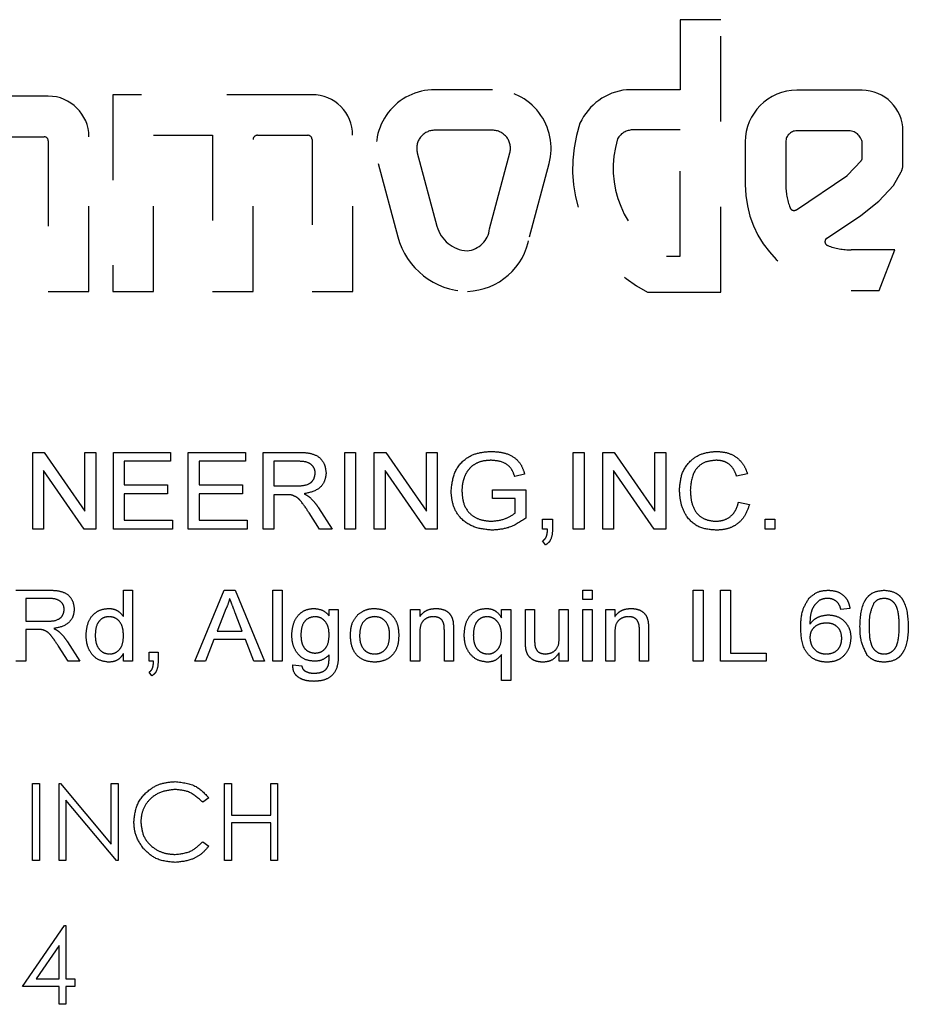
# Model space of a CAD drawing. Header units: inches. Extents: x 1880 to 2363, y -453 to -54.
# Tile 500 of 656: x 1903.62 to 1904.66, y -125.92 to -124.77. Entities that reach past the tile are written whole.
import ezdxf

# ---------------------------------------------------------------- set-up
doc = ezdxf.new("R2010")
doc.units = ezdxf.units.IN
doc.header["$LTSCALE"] = 0.5
doc.header["$MEASUREMENT"] = 0
doc.linetypes.add('HIDDEN', pattern=[0.225, 0.15, -0.075])
doc.layers.add('SID-M-H', color=4, linetype='HIDDEN')

msp = doc.modelspace()

# ---------------------------------------------------------------- linework, layer by layer
at = {"layer": 'SID-M-H'}
for p, q in [((1904.43944, -124.76536), (1904.39187, -124.76536)), ((1904.39187, -124.76536), (1904.39187, -124.84741)), ((1904.43944, -125.08487), (1904.43944, -124.76536)), ((1903.65132, -124.855), (1903.52736, -124.855)), ((1903.96049, -124.85332), (1903.72715, -124.85332)), ((1903.72715, -124.85332), (1903.72715, -125.08388)), ((1904.1719, -124.84741), (1904.10428, -124.84741)), ((1904.39187, -124.84741), (1904.32901, -124.84741)), ((1904.60516, -124.84807), (1904.5287, -124.84807)), ((1903.77472, -125.08388), (1903.77472, -124.90089)), ((1903.77472, -124.90089), (1903.84382, -124.90089)), ((1903.84382, -124.90089), (1903.84382, -125.08388)), ((1903.89636, -124.90089), (1903.95553, -124.90089)), ((1904.00807, -125.08388), (1904.00807, -124.90089)), ((1904.1719, -124.89498), (1904.10428, -124.89498)), ((1904.39187, -124.89468), (1904.33439, -124.89468)), ((1904.39187, -125.04279), (1904.39187, -124.89468)), ((1904.58949, -124.89564), (1904.5287, -124.89564)), ((1904.65295, -124.93584), (1904.65295, -124.89587)), ((1903.57989, -124.90257), (1903.64635, -124.90257)), ((1903.65132, -124.90754), (1903.65132, -125.08388)), ((1903.69889, -125.08388), (1903.69889, -124.90257)), ((1903.8914, -125.08388), (1903.8914, -124.90585)), ((1903.96049, -124.90585), (1903.96049, -125.08388)), ((1904.46814, -124.90863), (1904.46814, -124.95859)), ((1904.51571, -124.90863), (1904.51571, -124.95859)), ((1904.60538, -124.92727), (1904.60538, -124.91153)), ((1904.08385, -124.92161), (1904.10688, -125.00758)), ((1904.16853, -125.01044), (1904.19233, -124.92161)), ((1904.0379, -124.93392), (1904.06093, -125.0199)), ((1904.21525, -125.0199), (1904.23828, -124.93392)), ((1904.58817, -124.9477), (1904.60405, -124.93066)), ((1904.64178, -124.95994), (1904.65093, -124.9436)), ((1904.52811, -124.98816), (1904.5873, -124.94844)), ((1904.6248, -124.97817), (1904.64178, -124.95994)), ((1904.60367, -124.99474), (1904.6248, -124.97817)), ((1904.56325, -125.02186), (1904.60367, -124.99474)), ((1904.64348, -125.03529), (1904.59241, -125.03529)), ((1904.62506, -125.08286), (1904.64348, -125.03529)), ((1904.37571, -125.04279), (1904.39187, -125.04279)), ((1903.65132, -125.08388), (1903.69889, -125.08388)), ((1903.72715, -125.08388), (1903.77472, -125.08388)), ((1903.84382, -125.08388), (1903.8914, -125.08388)), ((1903.96049, -125.08388), (1904.00807, -125.08388)), ((1904.35352, -125.08487), (1904.43944, -125.08487)), ((1904.59241, -125.08286), (1904.62506, -125.08286)), ((1903.63305, -125.27266), (1903.64656, -125.27266)), ((1903.63305, -125.36266), (1903.63305, -125.27266)), ((1903.64656, -125.27266), (1903.69421, -125.34147)), ((1903.69421, -125.27266), (1903.7069, -125.27266)), ((1903.69421, -125.34147), (1903.69421, -125.27266)), ((1903.7069, -125.27266), (1903.7069, -125.36266)), ((1903.72767, -125.27266), (1903.79459, -125.27266)), ((1903.72767, -125.36266), (1903.72767, -125.27266)), ((1903.79459, -125.27266), (1903.79459, -125.28304)), ((1903.81536, -125.27266), (1903.88228, -125.27266)), ((1903.81536, -125.36266), (1903.81536, -125.27266)), ((1903.88228, -125.27266), (1903.88228, -125.28304)), ((1903.90305, -125.27266), (1903.94427, -125.27266)), ((1903.90305, -125.36266), (1903.90305, -125.27266)), ((1903.99882, -125.27266), (1904.01152, -125.27266)), ((1903.99882, -125.36266), (1903.99882, -125.27266)), ((1904.01152, -125.27266), (1904.01152, -125.36266)), ((1904.03344, -125.27266), (1904.04694, -125.27266)), ((1904.03344, -125.36266), (1904.03344, -125.27266)), ((1904.04694, -125.27266), (1904.09459, -125.34147)), ((1904.09459, -125.27266), (1904.10728, -125.27266)), ((1904.09459, -125.34147), (1904.09459, -125.27266)), ((1904.10728, -125.27266), (1904.10728, -125.36266)), ((1904.26652, -125.27266), (1904.27921, -125.27266)), ((1904.26652, -125.36266), (1904.26652, -125.27266)), ((1904.27921, -125.27266), (1904.27921, -125.36266)), ((1904.30113, -125.36266), (1904.30113, -125.27266)), ((1904.30113, -125.27266), (1904.31463, -125.27266)), ((1904.31463, -125.27266), (1904.36228, -125.34147)), ((1904.36228, -125.27266), (1904.37498, -125.27266)), ((1904.36228, -125.34147), (1904.36228, -125.27266)), ((1904.37498, -125.27266), (1904.37498, -125.36266)), ((1903.6934, -125.36266), (1903.64575, -125.29382)), ((1903.64575, -125.29382), (1903.64575, -125.36266)), ((1903.74036, -125.28304), (1903.74036, -125.31073)), ((1903.79459, -125.28304), (1903.74036, -125.28304)), ((1903.82805, -125.28304), (1903.82805, -125.31073)), ((1903.88228, -125.28304), (1903.82805, -125.28304)), ((1903.91575, -125.28304), (1903.91575, -125.31189)), ((1903.94475, -125.28304), (1903.91575, -125.28304)), ((1904.09378, -125.36266), (1904.04613, -125.29382)), ((1904.04613, -125.29382), (1904.04613, -125.36266)), ((1904.31382, -125.29382), (1904.31382, -125.36266)), ((1904.36147, -125.36266), (1904.31382, -125.29382)), ((1904.20965, -125.29802), (1904.19801, -125.30094)), ((1904.47075, -125.29766), (1904.45805, -125.30039)), ((1903.74036, -125.31073), (1903.79113, -125.31073)), ((1903.79113, -125.31073), (1903.79113, -125.32112)), ((1903.82805, -125.31073), (1903.87882, -125.31073)), ((1903.87882, -125.31073), (1903.87882, -125.32112)), ((1903.91575, -125.31189), (1903.94182, -125.31189)), ((1904.1719, -125.3165), (1904.21113, -125.3165)), ((1904.1719, -125.32689), (1904.1719, -125.3165)), ((1904.21113, -125.3165), (1904.21113, -125.3498)), ((1903.74036, -125.32112), (1903.74036, -125.35227)), ((1903.79113, -125.32112), (1903.74036, -125.32112)), ((1903.82805, -125.32112), (1903.82805, -125.35227)), ((1903.87882, -125.32112), (1903.82805, -125.32112)), ((1903.92981, -125.32227), (1903.91575, -125.32227)), ((1903.91575, -125.32227), (1903.91575, -125.36266)), ((1904.19844, -125.32689), (1904.1719, -125.32689)), ((1904.19844, -125.34394), (1904.19844, -125.32689)), ((1903.96821, -125.33781), (1903.98402, -125.36266)), ((1904.46036, -125.33089), (1904.47305, -125.33385)), ((1903.96915, -125.36266), (1903.95701, -125.34365)), ((1904.23075, -125.35112), (1904.24228, -125.35112)), ((1904.23075, -125.36266), (1904.23075, -125.35112)), ((1904.24228, -125.35112), (1904.24228, -125.36266)), ((1904.49152, -125.35112), (1904.50305, -125.35112)), ((1904.49152, -125.36266), (1904.49152, -125.35112)), ((1904.50305, -125.35112), (1904.50305, -125.36266)), ((1903.64575, -125.36266), (1903.63305, -125.36266)), ((1903.7069, -125.36266), (1903.6934, -125.36266)), ((1903.7969, -125.36266), (1903.72767, -125.36266)), ((1903.74036, -125.35227), (1903.7969, -125.35227)), ((1903.7969, -125.35227), (1903.7969, -125.36266)), ((1903.88459, -125.36266), (1903.81536, -125.36266)), ((1903.82805, -125.35227), (1903.88459, -125.35227)), ((1903.88459, -125.35227), (1903.88459, -125.36266)), ((1903.91575, -125.36266), (1903.90305, -125.36266)), ((1903.98402, -125.36266), (1903.96915, -125.36266)), ((1904.01152, -125.36266), (1903.99882, -125.36266)), ((1904.04613, -125.36266), (1904.03344, -125.36266)), ((1904.10728, -125.36266), (1904.09378, -125.36266)), ((1904.23648, -125.36266), (1904.23075, -125.36266)), ((1904.27921, -125.36266), (1904.26652, -125.36266)), ((1904.31382, -125.36266), (1904.30113, -125.36266)), ((1904.37498, -125.36266), (1904.36147, -125.36266)), ((1904.50305, -125.36266), (1904.49152, -125.36266)), ((1904.23421, -125.38112), (1904.23075, -125.3765)), ((1903.61338, -125.43425), (1903.65154, -125.43425)), ((1903.65199, -125.44387), (1903.62513, -125.44387)), ((1903.62513, -125.44387), (1903.62513, -125.47058)), ((1903.73944, -125.46504), (1903.73944, -125.43425)), ((1903.73944, -125.43425), (1903.75013, -125.43425)), ((1903.75013, -125.43425), (1903.75013, -125.51759)), ((1903.82308, -125.51759), (1903.85737, -125.43425)), ((1903.85737, -125.43425), (1903.87045, -125.43425)), ((1903.87045, -125.43425), (1903.90474, -125.51759)), ((1903.91466, -125.43425), (1903.92534, -125.43425)), ((1903.91466, -125.51759), (1903.91466, -125.43425)), ((1903.92534, -125.43425), (1903.92534, -125.51759)), ((1904.27791, -125.43425), (1904.28859, -125.43425)), ((1904.27791, -125.44494), (1904.27791, -125.43425)), ((1904.28859, -125.43425), (1904.28859, -125.44494)), ((1904.40718, -125.43425), (1904.41893, -125.43425)), ((1904.40718, -125.51759), (1904.40718, -125.43425)), ((1904.41893, -125.43425), (1904.41893, -125.51759)), ((1904.43923, -125.43425), (1904.45098, -125.43425)), ((1904.43923, -125.51759), (1904.43923, -125.43425)), ((1904.45098, -125.43425), (1904.45098, -125.50797)), ((1904.28859, -125.44494), (1904.27791, -125.44494)), ((1904.59094, -125.45562), (1904.58026, -125.45669)), ((1903.8581, -125.45903), (1903.84914, -125.48233)), ((1903.8787, -125.48233), (1903.87034, -125.46065)), ((1903.9805, -125.45669), (1903.99118, -125.45669)), ((1903.9805, -125.46417), (1903.9805, -125.45669)), ((1903.99118, -125.45669), (1903.99118, -125.50859)), ((1904.07598, -125.45669), (1904.08667, -125.45669)), ((1904.07598, -125.51759), (1904.07598, -125.45669)), ((1904.08667, -125.45669), (1904.08667, -125.46519)), ((1904.1826, -125.45669), (1904.19329, -125.45669)), ((1904.1826, -125.46652), (1904.1826, -125.45669)), ((1904.19329, -125.45669), (1904.19329, -125.54002)), ((1904.2106, -125.45669), (1904.22128, -125.45669)), ((1904.2106, -125.49423), (1904.2106, -125.45669)), ((1904.22128, -125.45669), (1904.22128, -125.48981)), ((1904.25013, -125.45669), (1904.26081, -125.45669)), ((1904.25013, -125.48867), (1904.25013, -125.45669)), ((1904.26081, -125.45669), (1904.26081, -125.51759)), ((1904.27791, -125.45669), (1904.28859, -125.45669)), ((1904.27791, -125.51759), (1904.27791, -125.45669)), ((1904.28859, -125.45669), (1904.28859, -125.51759)), ((1904.30462, -125.45669), (1904.3153, -125.45669)), ((1904.30462, -125.51759), (1904.30462, -125.45669)), ((1904.3153, -125.45669), (1904.3153, -125.46519)), ((1903.62513, -125.47058), (1903.64927, -125.47058)), ((1903.63815, -125.48019), (1903.62513, -125.48019)), ((1903.62513, -125.48019), (1903.62513, -125.51759)), ((1903.84914, -125.48233), (1903.8787, -125.48233)), ((1904.08667, -125.48493), (1904.08667, -125.51759)), ((1904.11551, -125.51759), (1904.11551, -125.48123)), ((1904.1262, -125.48033), (1904.1262, -125.51759)), ((1904.3153, -125.48493), (1904.3153, -125.51759)), ((1904.34415, -125.51759), (1904.34415, -125.48123)), ((1904.35483, -125.48033), (1904.35483, -125.51759)), ((1903.67457, -125.51759), (1903.66334, -125.49999)), ((1903.67371, -125.49458), (1903.68835, -125.51759)), ((1903.84546, -125.49195), (1903.8356, -125.51759)), ((1903.88237, -125.49195), (1903.84546, -125.49195)), ((1903.89222, -125.51759), (1903.88237, -125.49195)), ((1903.73944, -125.51759), (1903.73944, -125.50839)), ((1903.76936, -125.5069), (1903.78004, -125.5069)), ((1903.76936, -125.51759), (1903.76936, -125.5069)), ((1903.78004, -125.5069), (1903.78004, -125.51759)), ((1904.1826, -125.54002), (1904.1826, -125.50976)), ((1904.25013, -125.51759), (1904.25013, -125.50764)), ((1904.45098, -125.50797), (1904.49265, -125.50797)), ((1904.49265, -125.50797), (1904.49265, -125.51759)), ((1903.62513, -125.51759), (1903.61338, -125.51759)), ((1903.68835, -125.51759), (1903.67457, -125.51759)), ((1903.75013, -125.51759), (1903.73944, -125.51759)), ((1903.77467, -125.51759), (1903.76936, -125.51759)), ((1903.8356, -125.51759), (1903.82308, -125.51759)), ((1903.90474, -125.51759), (1903.89222, -125.51759)), ((1903.92534, -125.51759), (1903.91466, -125.51759)), ((1903.93776, -125.52186), (1903.94845, -125.52293)), ((1904.08667, -125.51759), (1904.07598, -125.51759)), ((1904.1262, -125.51759), (1904.11551, -125.51759)), ((1904.26081, -125.51759), (1904.25013, -125.51759)), ((1904.28859, -125.51759), (1904.27791, -125.51759)), ((1904.3153, -125.51759), (1904.30462, -125.51759)), ((1904.35483, -125.51759), (1904.34415, -125.51759)), ((1904.41893, -125.51759), (1904.40718, -125.51759)), ((1904.49265, -125.51759), (1904.43923, -125.51759)), ((1903.77256, -125.53468), (1903.76936, -125.53041)), ((1904.19329, -125.54002), (1904.1826, -125.54002)), ((1903.6328, -125.66097), (1903.64087, -125.66097)), ((1903.6328, -125.75097), (1903.6328, -125.66097)), ((1903.64087, -125.66097), (1903.64087, -125.75097)), ((1903.66395, -125.66097), (1903.66565, -125.66097)), ((1903.66395, -125.75097), (1903.66395, -125.66097)), ((1903.66565, -125.66097), (1903.7251, -125.73181)), ((1903.7251, -125.66097), (1903.73318, -125.66097)), ((1903.7251, -125.73181), (1903.7251, -125.66097)), ((1903.73318, -125.66097), (1903.73318, -125.75097)), ((1903.8578, -125.66097), (1903.86587, -125.66097)), ((1903.8578, -125.75097), (1903.8578, -125.66097)), ((1903.86587, -125.66097), (1903.86587, -125.69789)), ((1903.91203, -125.69789), (1903.91203, -125.66097)), ((1903.91203, -125.66097), (1903.9201, -125.66097)), ((1903.9201, -125.66097), (1903.9201, -125.75097)), ((1903.73134, -125.75097), (1903.67203, -125.6803)), ((1903.67203, -125.6803), (1903.67203, -125.75097)), ((1903.83934, -125.67749), (1903.83227, -125.68289)), ((1903.86587, -125.69789), (1903.91203, -125.69789)), ((1903.86587, -125.70713), (1903.86587, -125.75097)), ((1903.91203, -125.70713), (1903.86587, -125.70713)), ((1903.91203, -125.75097), (1903.91203, -125.70713)), ((1903.83227, -125.72905), (1903.83934, -125.7344)), ((1903.64087, -125.75097), (1903.6328, -125.75097)), ((1903.67203, -125.75097), (1903.66395, -125.75097)), ((1903.73318, -125.75097), (1903.73134, -125.75097)), ((1903.86587, -125.75097), (1903.8578, -125.75097)), ((1903.9201, -125.75097), (1903.91203, -125.75097)), ((1903.62126, -125.89895), (1903.67039, -125.82741)), ((1903.67039, -125.82741), (1903.67203, -125.82741)), ((1903.67203, -125.82741), (1903.67203, -125.88972)), ((1903.66395, -125.85064), (1903.63712, -125.88972)), ((1903.66395, -125.88972), (1903.66395, -125.85064)), ((1903.63712, -125.88972), (1903.66395, -125.88972)), ((1903.67203, -125.88972), (1903.68241, -125.88972)), ((1903.68241, -125.88972), (1903.68241, -125.89895)), ((1903.66395, -125.89895), (1903.62126, -125.89895)), ((1903.66395, -125.91972), (1903.66395, -125.89895)), ((1903.67203, -125.89895), (1903.67203, -125.91972)), ((1903.68241, -125.89895), (1903.67203, -125.89895)), ((1903.67203, -125.91972), (1903.66395, -125.91972))]:
    msp.add_line(p, q, dxfattribs=at)
for centre, radius, start, end in [((1903.65132, -124.90257), 0.04757, 360, 90), ((1903.96049, -124.90089), 0.04757, 0, 90), ((1904.10428, -124.91614), 0.06873, 90, 195), ((1904.1719, -124.91614), 0.06873, 345, 90), ((1904.33679, -124.91569), 0.06873, 96.50277, 154.99011), ((1904.5287, -124.90863), 0.06056, 90, 180), ((1904.60516, -124.89587), 0.0478, 360, 90), ((1904.43019, -124.93945), 0.1644, 161.2632, 242.19879), ((1903.89636, -124.90585), 0.00497, 90, 180), ((1903.95553, -124.90585), 0.00497, 360, 90), ((1904.10428, -124.91614), 0.02115, 90, 195), ((1904.1719, -124.91614), 0.02115, 345, 90), ((1904.33679, -124.91569), 0.02115, 96.50277, 149.37143), ((1904.5287, -124.90863), 0.01299, 90, 180), ((1904.58949, -124.91153), 0.01589, 360, 90), ((1903.64635, -124.90754), 0.00497, 0, 90), ((1904.43019, -124.93945), 0.11683, 162.80847, 242.19879), ((1904.60042, -124.92727), 0.00497, 317.02554, 360), ((1904.63706, -124.93584), 0.01589, 330.76199, 0), ((1904.58454, -124.94432), 0.00497, 303.86017, 317.02554), ((1904.59241, -124.95859), 0.12427, 180, 270), ((1904.59241, -124.95859), 0.0767, 180, 200.77538), ((1904.52534, -124.98403), 0.00497, 200.77538, 303.86017), ((1904.14434, -124.99755), 0.03878, 195, 266.80795), ((1904.13992, -125.0076), 0.02875, 274.5122, 354.33965), ((1904.14434, -124.99755), 0.08635, 195, 268.83789), ((1904.13992, -125.0076), 0.07633, 272.00481, 350.7286), ((1904.56661, -125.02552), 0.00497, 132.55757, 248.92055), ((1904.59241, -124.95859), 0.0767, 248.92055, 270.00004)]:
    msp.add_arc(centre, radius, start, end, dxfattribs=at)
for points, knots in [([(1903.94427, -125.27266), (1903.9486, -125.27271), (1903.95721, -125.27282), (1903.96903, -125.27717), (1903.97573, -125.28673), (1903.97651, -125.29352), (1903.9769, -125.29692)], [0, 0, 0, 0, 0.2816695, 0.559896, 0.7797891, 1, 1, 1, 1]), ([(1904.12344, -125.31809), (1904.12419, -125.31109), (1904.12567, -125.29712), (1904.13765, -125.28044), (1904.15436, -125.27261), (1904.16536, -125.27187), (1904.17087, -125.2715)], [0, 0, 0, 0, 0.28012379, 0.55889454, 0.77912702, 1, 1, 1, 1]), ([(1904.17066, -125.28189), (1904.16711, -125.28206), (1904.16002, -125.28241), (1904.15072, -125.28623), (1904.14374, -125.29231), (1904.14107, -125.29721), (1904.13974, -125.29966)], [0, 0, 0, 0, 0.28035837, 0.5601545, 0.77995992, 1, 1, 1, 1]), ([(1904.19801, -125.30094), (1904.19686, -125.29773), (1904.19458, -125.29131), (1904.1848, -125.28321), (1904.17602, -125.28239), (1904.17066, -125.28189)], [0, 0, 0, 0, 0.281225, 0.5603716, 1, 1, 1, 1]), ([(1904.17087, -125.2715), (1904.17565, -125.27181), (1904.18518, -125.27242), (1904.19776, -125.27782), (1904.20613, -125.28727), (1904.20848, -125.29444), (1904.20965, -125.29802)], [0, 0, 0, 0, 0.2804652, 0.5601011, 0.7796164, 1, 1, 1, 1]), ([(1904.39113, -125.31699), (1904.39166, -125.31035), (1904.39271, -125.29711), (1904.40361, -125.28121), (1904.41889, -125.27286), (1904.42928, -125.27196), (1904.43447, -125.2715)], [0, 0, 0, 0, 0.2803525, 0.5592745, 0.7794669, 1, 1, 1, 1]), ([(1904.4339, -125.28189), (1904.42897, -125.28236), (1904.41913, -125.28331), (1904.40555, -125.2963), (1904.40448, -125.3091), (1904.40382, -125.31694)], [0, 0, 0, 0, 0.2805381, 0.5598234, 1, 1, 1, 1]), ([(1904.45805, -125.30039), (1904.45696, -125.29749), (1904.45477, -125.29173), (1904.4486, -125.28538), (1904.44116, -125.28228), (1904.43632, -125.28202), (1904.4339, -125.28189)], [0, 0, 0, 0, 0.2804639, 0.5595371, 0.7795539, 1, 1, 1, 1]), ([(1904.43447, -125.2715), (1904.439, -125.27181), (1904.44805, -125.27243), (1904.45932, -125.27877), (1904.46707, -125.28764), (1904.46952, -125.29432), (1904.47075, -125.29766)], [0, 0, 0, 0, 0.2801769, 0.5595798, 0.7796483, 1, 1, 1, 1]), ([(1903.96421, -125.29719), (1903.96405, -125.2955), (1903.96373, -125.2921), (1903.96078, -125.28777), (1903.95463, -125.28348), (1903.94883, -125.28322), (1903.94475, -125.28304)], [0, 0, 0, 0, 0.186862, 0.3735352, 0.5603757, 1, 1, 1, 1]), ([(1903.94182, -125.31189), (1903.94702, -125.31181), (1903.95354, -125.31171), (1903.95992, -125.30749), (1903.9632, -125.30353), (1903.96381, -125.29972), (1903.96421, -125.29719)], [0, 0, 0, 0, 0.4998554, 0.6255331, 0.7511738, 1, 1, 1, 1]), ([(1903.9769, -125.29692), (1903.97645, -125.30059), (1903.97556, -125.30792), (1903.96614, -125.3181), (1903.9568, -125.31997), (1903.95108, -125.32112)], [0, 0, 0, 0, 0.2799114, 0.5597235, 1, 1, 1, 1]), ([(1904.13974, -125.29966), (1904.13856, -125.30292), (1904.13646, -125.30874), (1904.13623, -125.31491), (1904.13613, -125.31762)], [0, 0, 0, 0, 0.5597373, 1, 1, 1, 1]), ([(1904.43469, -125.36381), (1904.42782, -125.36336), (1904.41414, -125.36245), (1904.39909, -125.34919), (1904.39231, -125.33294), (1904.39153, -125.32231), (1904.39113, -125.31699)], [0, 0, 0, 0, 0.28019239, 0.55832246, 0.77900696, 1, 1, 1, 1]), ([(1904.40382, -125.31694), (1904.40409, -125.3219), (1904.40462, -125.3318), (1904.41067, -125.34487), (1904.42177, -125.35219), (1904.42956, -125.35301), (1904.43346, -125.35343)], [0, 0, 0, 0, 0.281142, 0.5602016, 0.7798258, 1, 1, 1, 1]), ([(1903.93657, -125.32269), (1903.93531, -125.32254), (1903.93307, -125.32227), (1903.9308, -125.32227), (1903.92981, -125.32227)], [0, 0, 0, 0, 0.5598794, 1, 1, 1, 1]), ([(1903.95701, -125.34365), (1903.95398, -125.33897), (1903.94975, -125.33246), (1903.94287, -125.32491), (1903.93867, -125.32343), (1903.93657, -125.32269)], [0, 0, 0, 0, 0.5607799, 0.78056, 1, 1, 1, 1]), ([(1903.95108, -125.32112), (1903.95251, -125.32185), (1903.95507, -125.32315), (1903.9573, -125.32494), (1903.95828, -125.32573)], [0, 0, 0, 0, 0.5601176, 1, 1, 1, 1]), ([(1903.95828, -125.32573), (1903.96032, -125.32783), (1903.96397, -125.33158), (1903.96691, -125.33591), (1903.96821, -125.33781)], [0, 0, 0, 0, 0.5599024, 1, 1, 1, 1]), ([(1904.17188, -125.36381), (1904.16487, -125.36319), (1904.15087, -125.36195), (1904.13379, -125.3508), (1904.12483, -125.33461), (1904.1239, -125.3236), (1904.12344, -125.31809)], [0, 0, 0, 0, 0.280383, 0.5593702, 0.7794728, 1, 1, 1, 1]), ([(1904.13613, -125.31762), (1904.13646, -125.32293), (1904.13712, -125.33351), (1904.14587, -125.34636), (1904.15842, -125.35234), (1904.1667, -125.35307), (1904.17084, -125.35343)], [0, 0, 0, 0, 0.2805654, 0.5589039, 0.7792118, 1, 1, 1, 1]), ([(1904.43346, -125.35343), (1904.43706, -125.35312), (1904.44423, -125.3525), (1904.45284, -125.34674), (1904.45809, -125.33904), (1904.45961, -125.33361), (1904.46036, -125.33089)], [0, 0, 0, 0, 0.2799379, 0.5591609, 0.7793145, 1, 1, 1, 1]), ([(1904.47305, -125.33385), (1904.47146, -125.33855), (1904.46827, -125.34795), (1904.45814, -125.35791), (1904.44634, -125.36309), (1904.43858, -125.36357), (1904.43469, -125.36381)], [0, 0, 0, 0, 0.2801453, 0.5594296, 0.7795317, 1, 1, 1, 1]), ([(1904.17084, -125.35343), (1904.17641, -125.35282), (1904.18637, -125.35175), (1904.19475, -125.34633), (1904.19844, -125.34394)], [0, 0, 0, 0, 0.5595869, 1, 1, 1, 1]), ([(1904.21113, -125.3498), (1904.2044, -125.3542), (1904.19238, -125.36205), (1904.17815, -125.36327), (1904.17188, -125.36381)], [0, 0, 0, 0, 0.5598523, 1, 1, 1, 1]), ([(1904.23075, -125.3765), (1904.23193, -125.37561), (1904.2343, -125.37381), (1904.23617, -125.36871), (1904.23636, -125.36496), (1904.23648, -125.36266)], [0, 0, 0, 0, 0.278932, 0.55884499, 1, 1, 1, 1]), ([(1904.24228, -125.36266), (1904.24209, -125.36666), (1904.24182, -125.37225), (1904.23807, -125.37845), (1904.23549, -125.38023), (1904.23421, -125.38112)], [0, 0, 0, 0, 0.5592663, 0.7796008, 1, 1, 1, 1]), ([(1903.65154, -125.43425), (1903.65555, -125.4343), (1903.66352, -125.43441), (1903.67447, -125.43843), (1903.68067, -125.44728), (1903.68139, -125.45357), (1903.68175, -125.45672)], [0, 0, 0, 0, 0.2816695, 0.559896, 0.7797891, 1, 1, 1, 1]), ([(1903.67, -125.45697), (1903.66985, -125.4554), (1903.66956, -125.45226), (1903.66683, -125.44825), (1903.66113, -125.44428), (1903.65576, -125.44404), (1903.65199, -125.44387)], [0, 0, 0, 0, 0.186862, 0.3735352, 0.5603757, 1, 1, 1, 1]), ([(1903.86391, -125.44387), (1903.86309, -125.4468), (1903.86164, -125.45204), (1903.85918, -125.45689), (1903.8581, -125.45903)], [0, 0, 0, 0, 0.5598913, 1, 1, 1, 1]), ([(1903.87034, -125.46065), (1903.86914, -125.45751), (1903.86701, -125.45192), (1903.86486, -125.44633), (1903.86391, -125.44387)], [0, 0, 0, 0, 0.5599999, 1, 1, 1, 1]), ([(1904.53325, -125.47857), (1904.53338, -125.47155), (1904.53361, -125.45904), (1904.54004, -125.44839), (1904.54286, -125.44372)], [0, 0, 0, 0, 0.56144757, 1, 1, 1, 1]), ([(1904.54286, -125.44372), (1904.54654, -125.4406), (1904.55314, -125.43502), (1904.56169, -125.43449), (1904.56547, -125.43425)], [0, 0, 0, 0, 0.5582859, 1, 1, 1, 1]), ([(1904.56483, -125.44387), (1904.56289, -125.44399), (1904.55942, -125.44421), (1904.55628, -125.44569), (1904.5549, -125.44634)], [0, 0, 0, 0, 0.5598172, 1, 1, 1, 1]), ([(1904.57603, -125.44814), (1904.57416, -125.44675), (1904.5708, -125.44426), (1904.56666, -125.44399), (1904.56483, -125.44387)], [0, 0, 0, 0, 0.55892556, 1, 1, 1, 1]), ([(1904.56547, -125.43425), (1904.56891, -125.43451), (1904.57579, -125.43501), (1904.58416, -125.4403), (1904.58933, -125.44766), (1904.5904, -125.45296), (1904.59094, -125.45562)], [0, 0, 0, 0, 0.280244, 0.559482, 0.7795067, 1, 1, 1, 1]), ([(1904.60269, -125.47649), (1904.60308, -125.46664), (1904.60357, -125.45431), (1904.61132, -125.44202), (1904.61878, -125.4356), (1904.62612, -125.43479), (1904.631, -125.43425)], [0, 0, 0, 0, 0.4998369, 0.6254941, 0.7509601, 1, 1, 1, 1]), ([(1904.63089, -125.44387), (1904.62824, -125.44417), (1904.62349, -125.44471), (1904.62017, -125.44809), (1904.6187, -125.44958)], [0, 0, 0, 0, 0.5588864, 1, 1, 1, 1]), ([(1904.64863, -125.47645), (1904.64857, -125.4694), (1904.64848, -125.46059), (1904.64441, -125.45082), (1904.64077, -125.44697), (1904.63614, -125.44428), (1904.63264, -125.444), (1904.63089, -125.44387)], [0, 0, 0, 0, 0.5000249, 0.6251237, 0.7501853, 0.8750212, 1, 1, 1, 1]), ([(1904.631, -125.43425), (1904.63587, -125.43482), (1904.64318, -125.43566), (1904.65078, -125.44195), (1904.65811, -125.4545), (1904.65878, -125.46672), (1904.65932, -125.47649)], [0, 0, 0, 0, 0.2493039, 0.374731, 0.5004419, 1, 1, 1, 1]), ([(1903.69564, -125.48719), (1903.69595, -125.48285), (1903.69656, -125.47421), (1903.7024, -125.46317), (1903.71194, -125.45667), (1903.71874, -125.45597), (1903.72215, -125.45562)], [0, 0, 0, 0, 0.2808656, 0.5601092, 0.7799032, 1, 1, 1, 1]), ([(1903.72215, -125.45562), (1903.72407, -125.45575), (1903.7279, -125.45601), (1903.73427, -125.45896), (1903.73748, -125.46273), (1903.73944, -125.46504)], [0, 0, 0, 0, 0.2806317, 0.5610299, 1, 1, 1, 1]), ([(1903.93669, -125.48695), (1903.93703, -125.48267), (1903.9377, -125.47412), (1903.94347, -125.46326), (1903.95273, -125.45658), (1903.95949, -125.45594), (1903.96287, -125.45562)], [0, 0, 0, 0, 0.2807577, 0.560308, 0.7799794, 1, 1, 1, 1]), ([(1903.96287, -125.45562), (1903.96673, -125.4561), (1903.97363, -125.45697), (1903.9784, -125.46196), (1903.9805, -125.46417)], [0, 0, 0, 0, 0.5587077, 1, 1, 1, 1]), ([(1904.0148, -125.46231), (1904.01803, -125.46012), (1904.02382, -125.45619), (1904.03076, -125.4558), (1904.03382, -125.45562)], [0, 0, 0, 0, 0.5590014, 1, 1, 1, 1]), ([(1904.03382, -125.45562), (1904.03823, -125.45609), (1904.04705, -125.45702), (1904.0568, -125.46546), (1904.06152, -125.47592), (1904.0619, -125.48283), (1904.06209, -125.48629)], [0, 0, 0, 0, 0.2796653, 0.5587533, 0.7790288, 1, 1, 1, 1]), ([(1904.08667, -125.46519), (1904.08797, -125.46356), (1904.09057, -125.46031), (1904.09709, -125.45638), (1904.10245, -125.45591), (1904.10573, -125.45562)], [0, 0, 0, 0, 0.2804567, 0.5606826, 1, 1, 1, 1]), ([(1904.10573, -125.45562), (1904.10826, -125.45582), (1904.11331, -125.45621), (1904.11986, -125.45935), (1904.12405, -125.46457), (1904.1251, -125.46842), (1904.12563, -125.47034)], [0, 0, 0, 0, 0.280304, 0.5601666, 0.7797162, 1, 1, 1, 1]), ([(1904.1388, -125.48657), (1904.1391, -125.48233), (1904.13971, -125.47388), (1904.14544, -125.4631), (1904.1547, -125.45668), (1904.16136, -125.45597), (1904.16469, -125.45562)], [0, 0, 0, 0, 0.2808066, 0.5601705, 0.7799576, 1, 1, 1, 1]), ([(1904.16469, -125.45562), (1904.16675, -125.45578), (1904.17086, -125.4561), (1904.17759, -125.45954), (1904.1807, -125.46388), (1904.1826, -125.46652)], [0, 0, 0, 0, 0.2804245, 0.5606124, 1, 1, 1, 1]), ([(1904.3153, -125.46519), (1904.3166, -125.46356), (1904.3192, -125.46031), (1904.32572, -125.45638), (1904.33109, -125.45591), (1904.33436, -125.45562)], [0, 0, 0, 0, 0.2804567, 0.5606826, 1, 1, 1, 1]), ([(1904.33436, -125.45562), (1904.33689, -125.45582), (1904.34194, -125.45621), (1904.34849, -125.45935), (1904.35268, -125.46457), (1904.35373, -125.46842), (1904.35426, -125.47034)], [0, 0, 0, 0, 0.28030399, 0.56016656, 0.77971616, 1, 1, 1, 1]), ([(1904.5549, -125.44634), (1904.55272, -125.44828), (1904.54836, -125.45216), (1904.54435, -125.46204), (1904.54409, -125.46951), (1904.54393, -125.47408)], [0, 0, 0, 0, 0.2794547, 0.559199, 1, 1, 1, 1]), ([(1904.58026, -125.45669), (1904.57977, -125.45493), (1904.57891, -125.4518), (1904.57691, -125.44926), (1904.57603, -125.44814)], [0, 0, 0, 0, 0.5604898, 1, 1, 1, 1]), ([(1904.6187, -125.44958), (1904.61679, -125.4544), (1904.61335, -125.46306), (1904.61337, -125.47235), (1904.61338, -125.47645)], [0, 0, 0, 0, 0.5577404, 1, 1, 1, 1]), ([(1903.64927, -125.47058), (1903.65409, -125.4705), (1903.66012, -125.47041), (1903.66603, -125.4665), (1903.66907, -125.46284), (1903.66963, -125.45931), (1903.67, -125.45697)], [0, 0, 0, 0, 0.4998554, 0.6255331, 0.7511738, 1, 1, 1, 1]), ([(1903.68175, -125.45672), (1903.68134, -125.46012), (1903.68051, -125.4669), (1903.67179, -125.47633), (1903.66314, -125.47806), (1903.65785, -125.47912)], [0, 0, 0, 0, 0.2799114, 0.5597235, 1, 1, 1, 1]), ([(1903.7226, -125.46524), (1903.72068, -125.46542), (1903.71683, -125.46579), (1903.7119, -125.46909), (1903.70687, -125.47595), (1903.70655, -125.48254), (1903.70633, -125.48717)], [0, 0, 0, 0, 0.1869358, 0.3737025, 0.5606038, 1, 1, 1, 1]), ([(1903.73944, -125.48797), (1903.73933, -125.48499), (1903.73911, -125.47904), (1903.73578, -125.4712), (1903.72964, -125.46609), (1903.72495, -125.46552), (1903.7226, -125.46524)], [0, 0, 0, 0, 0.2812471, 0.5605402, 0.7803981, 1, 1, 1, 1]), ([(1903.96374, -125.46524), (1903.96095, -125.46568), (1903.95537, -125.46657), (1903.94824, -125.47452), (1903.9477, -125.48178), (1903.94738, -125.48622)], [0, 0, 0, 0, 0.2794622, 0.5596017, 1, 1, 1, 1]), ([(1903.9805, -125.48655), (1903.98037, -125.4837), (1903.98011, -125.478), (1903.97641, -125.47074), (1903.97046, -125.46602), (1903.96598, -125.4655), (1903.96374, -125.46524)], [0, 0, 0, 0, 0.2810007, 0.5601617, 0.7802439, 1, 1, 1, 1]), ([(1904.00547, -125.48714), (1904.00573, -125.48189), (1904.00618, -125.47253), (1904.01217, -125.46543), (1904.0148, -125.46231)], [0, 0, 0, 0, 0.560964, 1, 1, 1, 1]), ([(1904.03382, -125.46524), (1904.03084, -125.46563), (1904.0249, -125.46641), (1904.01703, -125.47463), (1904.01649, -125.48237), (1904.01615, -125.4871)], [0, 0, 0, 0, 0.2799782, 0.5598459, 1, 1, 1, 1]), ([(1904.05141, -125.48679), (1904.05127, -125.48385), (1904.05098, -125.47799), (1904.04701, -125.47056), (1904.04074, -125.46595), (1904.03612, -125.46548), (1904.03382, -125.46524)], [0, 0, 0, 0, 0.2810186, 0.5600844, 0.7800102, 1, 1, 1, 1]), ([(1904.10284, -125.46524), (1904.10103, -125.46538), (1904.0974, -125.46567), (1904.09242, -125.46812), (1904.08698, -125.47418), (1904.0868, -125.4805), (1904.08667, -125.48493)], [0, 0, 0, 0, 0.1873734, 0.3745468, 0.5608945, 1, 1, 1, 1]), ([(1904.11551, -125.48123), (1904.1155, -125.47903), (1904.11547, -125.47468), (1904.11306, -125.46872), (1904.10801, -125.46568), (1904.10457, -125.46538), (1904.10284, -125.46524)], [0, 0, 0, 0, 0.2817191, 0.5594226, 0.7794153, 1, 1, 1, 1]), ([(1904.16566, -125.46524), (1904.16375, -125.46543), (1904.15992, -125.46583), (1904.15507, -125.46917), (1904.15007, -125.47598), (1904.14973, -125.48254), (1904.14948, -125.48714)], [0, 0, 0, 0, 0.1868101, 0.3736977, 0.5606586, 1, 1, 1, 1]), ([(1904.1826, -125.48799), (1904.18247, -125.48501), (1904.18221, -125.47908), (1904.17863, -125.47141), (1904.17266, -125.46621), (1904.16799, -125.46556), (1904.16566, -125.46524)], [0, 0, 0, 0, 0.2811742, 0.5605621, 0.7806566, 1, 1, 1, 1]), ([(1904.33148, -125.46524), (1904.32966, -125.46538), (1904.32603, -125.46567), (1904.32106, -125.46812), (1904.31561, -125.47418), (1904.31543, -125.4805), (1904.3153, -125.48493)], [0, 0, 0, 0, 0.18737345, 0.37454683, 0.56089446, 1, 1, 1, 1]), ([(1904.34415, -125.48123), (1904.34413, -125.47903), (1904.34411, -125.47468), (1904.34169, -125.46872), (1904.33664, -125.46568), (1904.3332, -125.46538), (1904.33148, -125.46524)], [0, 0, 0, 0, 0.2817191, 0.5594226, 0.7794153, 1, 1, 1, 1]), ([(1904.54393, -125.47408), (1904.54543, -125.47226), (1904.54844, -125.46861), (1904.55585, -125.46421), (1904.56191, -125.46352), (1904.56562, -125.4631)], [0, 0, 0, 0, 0.2805362, 0.5608927, 1, 1, 1, 1]), ([(1904.56562, -125.4631), (1904.56957, -125.46356), (1904.57749, -125.46448), (1904.5863, -125.47179), (1904.59135, -125.48081), (1904.59179, -125.48703), (1904.59201, -125.49014)], [0, 0, 0, 0, 0.2795741, 0.5592169, 0.7793729, 1, 1, 1, 1]), ([(1904.12563, -125.47034), (1904.12583, -125.4722), (1904.1262, -125.47552), (1904.1262, -125.47886), (1904.1262, -125.48033)], [0, 0, 0, 0, 0.559768, 1, 1, 1, 1]), ([(1904.35426, -125.47034), (1904.35447, -125.4722), (1904.35483, -125.47552), (1904.35483, -125.47886), (1904.35483, -125.48033)], [0, 0, 0, 0, 0.559768, 1, 1, 1, 1]), ([(1904.56415, -125.51865), (1904.56056, -125.51837), (1904.55338, -125.51779), (1904.54384, -125.51223), (1904.53414, -125.49957), (1904.53362, -125.48723), (1904.53325, -125.47857)], [0, 0, 0, 0, 0.1871549, 0.3739381, 0.5606233, 1, 1, 1, 1]), ([(1904.56286, -125.47271), (1904.56018, -125.47296), (1904.55482, -125.47345), (1904.54844, -125.47775), (1904.54446, -125.48359), (1904.54411, -125.48781), (1904.54393, -125.48993)], [0, 0, 0, 0, 0.2801757, 0.559892, 0.7797645, 1, 1, 1, 1]), ([(1904.58133, -125.49048), (1904.58109, -125.48775), (1904.58063, -125.48231), (1904.57565, -125.47613), (1904.56925, -125.47309), (1904.56499, -125.47284), (1904.56286, -125.47271)], [0, 0, 0, 0, 0.2800993, 0.5588384, 0.779088, 1, 1, 1, 1]), ([(1904.61127, -125.51063), (1904.60827, -125.5046), (1904.60288, -125.49381), (1904.60275, -125.4818), (1904.60269, -125.47649)], [0, 0, 0, 0, 0.5578599, 1, 1, 1, 1]), ([(1904.61338, -125.47645), (1904.61345, -125.48348), (1904.61354, -125.49226), (1904.6175, -125.50207), (1904.62118, -125.50586), (1904.62576, -125.5086), (1904.62926, -125.50889), (1904.631, -125.50904)], [0, 0, 0, 0, 0.5000428, 0.6251453, 0.7501671, 0.8750828, 1, 1, 1, 1]), ([(1904.631, -125.50904), (1904.63275, -125.50889), (1904.63624, -125.50858), (1904.64083, -125.50586), (1904.64448, -125.50204), (1904.64849, -125.49227), (1904.64857, -125.48348), (1904.64863, -125.47645)], [0, 0, 0, 0, 0.1248849, 0.2497884, 0.374806, 0.4999379, 1, 1, 1, 1]), ([(1904.65932, -125.47649), (1904.65893, -125.48633), (1904.65845, -125.49866), (1904.65069, -125.51092), (1904.64323, -125.51734), (1904.63589, -125.51813), (1904.631, -125.51865)], [0, 0, 0, 0, 0.4997948, 0.6254512, 0.7509263, 1, 1, 1, 1]), ([(1903.64441, -125.48058), (1903.64325, -125.48044), (1903.64117, -125.48019), (1903.63907, -125.48019), (1903.63815, -125.48019)], [0, 0, 0, 0, 0.5598794, 1, 1, 1, 1]), ([(1903.66334, -125.49999), (1903.66161, -125.49735), (1903.65876, -125.49301), (1903.65446, -125.48725), (1903.65024, -125.48263), (1903.64635, -125.48126), (1903.64441, -125.48058)], [0, 0, 0, 0, 0.3405471, 0.5608756, 0.7806078, 1, 1, 1, 1]), ([(1903.65785, -125.47912), (1903.65917, -125.4798), (1903.66154, -125.481), (1903.6636, -125.48267), (1903.66451, -125.4834)], [0, 0, 0, 0, 0.5601176, 1, 1, 1, 1]), ([(1903.66451, -125.4834), (1903.6664, -125.48534), (1903.66978, -125.48882), (1903.67251, -125.49282), (1903.67371, -125.49458)], [0, 0, 0, 0, 0.5599024, 1, 1, 1, 1]), ([(1903.72218, -125.51865), (1903.71788, -125.51801), (1903.70926, -125.51673), (1903.70047, -125.50765), (1903.69623, -125.49734), (1903.69584, -125.49057), (1903.69564, -125.48719)], [0, 0, 0, 0, 0.2789349, 0.5581103, 0.7788587, 1, 1, 1, 1]), ([(1903.70633, -125.48717), (1903.70645, -125.49007), (1903.70671, -125.49584), (1903.71028, -125.50328), (1903.71625, -125.50814), (1903.72079, -125.50874), (1903.72305, -125.50904)], [0, 0, 0, 0, 0.2811443, 0.5604305, 0.7804566, 1, 1, 1, 1]), ([(1903.72305, -125.50904), (1903.72493, -125.50886), (1903.72868, -125.5085), (1903.73354, -125.5054), (1903.73874, -125.49894), (1903.73916, -125.49249), (1903.73944, -125.48797)], [0, 0, 0, 0, 0.1870223, 0.3740354, 0.5611199, 1, 1, 1, 1]), ([(1903.96339, -125.51759), (1903.95906, -125.51713), (1903.95043, -125.51623), (1903.94178, -125.50711), (1903.93736, -125.49702), (1903.93692, -125.49031), (1903.93669, -125.48695)], [0, 0, 0, 0, 0.2793934, 0.5582325, 0.7789858, 1, 1, 1, 1]), ([(1903.94738, -125.48622), (1903.94749, -125.48911), (1903.94771, -125.49486), (1903.95098, -125.50247), (1903.95709, -125.50722), (1903.96163, -125.50772), (1903.9639, -125.50797)], [0, 0, 0, 0, 0.28120851, 0.56036435, 0.78015707, 1, 1, 1, 1]), ([(1903.9639, -125.50797), (1903.96581, -125.5078), (1903.96963, -125.50744), (1903.97461, -125.50435), (1903.97987, -125.49772), (1903.98024, -125.49116), (1903.9805, -125.48655)], [0, 0, 0, 0, 0.1870576, 0.3739641, 0.5609209, 1, 1, 1, 1]), ([(1904.03382, -125.51865), (1904.02931, -125.51819), (1904.02031, -125.51728), (1904.01036, -125.50856), (1904.006, -125.49771), (1904.00565, -125.49066), (1904.00547, -125.48714)], [0, 0, 0, 0, 0.2797063, 0.5584938, 0.7789139, 1, 1, 1, 1]), ([(1904.01615, -125.4871), (1904.01629, -125.49008), (1904.01655, -125.49602), (1904.02039, -125.50367), (1904.0268, -125.50833), (1904.03148, -125.5088), (1904.03382, -125.50904)], [0, 0, 0, 0, 0.2810696, 0.5601516, 0.7800207, 1, 1, 1, 1]), ([(1904.06209, -125.48629), (1904.06194, -125.49087), (1904.06162, -125.5), (1904.05486, -125.51142), (1904.04454, -125.51761), (1904.03739, -125.51831), (1904.03382, -125.51865)], [0, 0, 0, 0, 0.2810379, 0.5594768, 0.7796287, 1, 1, 1, 1]), ([(1904.03382, -125.50904), (1904.03582, -125.50887), (1904.03982, -125.50854), (1904.04505, -125.50533), (1904.05067, -125.49848), (1904.0511, -125.49161), (1904.05141, -125.48679)], [0, 0, 0, 0, 0.1871773, 0.3742015, 0.561245, 1, 1, 1, 1]), ([(1904.16614, -125.51865), (1904.16174, -125.518), (1904.15291, -125.51669), (1904.14378, -125.50753), (1904.13934, -125.49698), (1904.13898, -125.49004), (1904.1388, -125.48657)], [0, 0, 0, 0, 0.2788301, 0.5584451, 0.7789467, 1, 1, 1, 1]), ([(1904.14948, -125.48714), (1904.14962, -125.49005), (1904.14988, -125.49585), (1904.1535, -125.50332), (1904.15951, -125.50819), (1904.16408, -125.50876), (1904.16636, -125.50904)], [0, 0, 0, 0, 0.28108561, 0.56030607, 0.78033072, 1, 1, 1, 1]), ([(1904.16636, -125.50904), (1904.16823, -125.50885), (1904.17196, -125.50848), (1904.17673, -125.5053), (1904.1819, -125.49889), (1904.18231, -125.49248), (1904.1826, -125.48799)], [0, 0, 0, 0, 0.1870085, 0.3740937, 0.5611876, 1, 1, 1, 1]), ([(1904.22128, -125.48981), (1904.22128, -125.49181), (1904.22127, -125.49539), (1904.22172, -125.49893), (1904.22192, -125.50049)], [0, 0, 0, 0, 0.5602405, 1, 1, 1, 1]), ([(1904.2339, -125.50904), (1904.23668, -125.50867), (1904.24221, -125.50795), (1904.24998, -125.50057), (1904.25007, -125.49319), (1904.25013, -125.48867)], [0, 0, 0, 0, 0.28050787, 0.55930614, 1, 1, 1, 1]), ([(1904.54393, -125.48993), (1904.5443, -125.49276), (1904.54504, -125.49842), (1904.55006, -125.50495), (1904.5566, -125.50853), (1904.56108, -125.50887), (1904.56331, -125.50904)], [0, 0, 0, 0, 0.2797125, 0.5592399, 0.7794049, 1, 1, 1, 1]), ([(1904.59201, -125.49014), (1904.59154, -125.49431), (1904.5906, -125.50264), (1904.5835, -125.51241), (1904.57399, -125.51785), (1904.56743, -125.51839), (1904.56415, -125.51865)], [0, 0, 0, 0, 0.28002712, 0.5594395, 0.7795586, 1, 1, 1, 1]), ([(1904.21122, -125.50381), (1904.21099, -125.50203), (1904.21059, -125.49885), (1904.2106, -125.49564), (1904.2106, -125.49423)], [0, 0, 0, 0, 0.5598398, 1, 1, 1, 1]), ([(1904.22192, -125.50049), (1904.22243, -125.5019), (1904.22345, -125.50472), (1904.22768, -125.50835), (1904.23154, -125.50878), (1904.2339, -125.50904)], [0, 0, 0, 0, 0.2806593, 0.5609112, 1, 1, 1, 1]), ([(1904.56331, -125.50904), (1904.56605, -125.50877), (1904.57151, -125.50823), (1904.57772, -125.50328), (1904.58092, -125.4969), (1904.58119, -125.49262), (1904.58133, -125.49048)], [0, 0, 0, 0, 0.2799071, 0.5591009, 0.7792052, 1, 1, 1, 1]), ([(1903.73944, -125.50839), (1903.73836, -125.51004), (1903.7362, -125.51334), (1903.73042, -125.51774), (1903.7253, -125.51831), (1903.72218, -125.51865)], [0, 0, 0, 0, 0.2809606, 0.5614738, 1, 1, 1, 1]), ([(1903.99118, -125.50859), (1903.9912, -125.51329), (1903.99124, -125.52262), (1903.98494, -125.53497), (1903.97371, -125.54044), (1903.96637, -125.54087), (1903.96269, -125.54109)], [0, 0, 0, 0, 0.2819379, 0.5585958, 0.7788129, 1, 1, 1, 1]), ([(1903.9805, -125.51011), (1903.97772, -125.51252), (1903.97276, -125.51684), (1903.96626, -125.51736), (1903.96339, -125.51759)], [0, 0, 0, 0, 0.55899341, 1, 1, 1, 1]), ([(1903.97973, -125.52183), (1903.98003, -125.51965), (1903.98056, -125.51576), (1903.98052, -125.51184), (1903.9805, -125.51011)], [0, 0, 0, 0, 0.5594782, 1, 1, 1, 1]), ([(1904.1826, -125.50976), (1904.18009, -125.51252), (1904.17561, -125.51747), (1904.16904, -125.51829), (1904.16614, -125.51865)], [0, 0, 0, 0, 0.5590988, 1, 1, 1, 1]), ([(1904.2311, -125.51865), (1904.22857, -125.51843), (1904.22351, -125.51799), (1904.21701, -125.51478), (1904.21274, -125.50962), (1904.21172, -125.50575), (1904.21122, -125.50381)], [0, 0, 0, 0, 0.2803297, 0.5602575, 0.7796512, 1, 1, 1, 1]), ([(1904.25013, -125.50764), (1904.24735, -125.51113), (1904.24238, -125.51736), (1904.23455, -125.51826), (1904.2311, -125.51865)], [0, 0, 0, 0, 0.5592493, 1, 1, 1, 1]), ([(1904.631, -125.51865), (1904.62681, -125.51833), (1904.61931, -125.51775), (1904.61373, -125.5128), (1904.61127, -125.51063)], [0, 0, 0, 0, 0.5599424, 1, 1, 1, 1]), ([(1903.76936, -125.53041), (1903.77045, -125.52958), (1903.77265, -125.52791), (1903.77439, -125.52319), (1903.77456, -125.51971), (1903.77467, -125.51759)], [0, 0, 0, 0, 0.278932, 0.558845, 1, 1, 1, 1]), ([(1903.78004, -125.51759), (1903.77986, -125.5213), (1903.77961, -125.52647), (1903.77614, -125.53221), (1903.77376, -125.53386), (1903.77256, -125.53468)], [0, 0, 0, 0, 0.5592663, 0.7796008, 1, 1, 1, 1]), ([(1903.96269, -125.54109), (1903.9597, -125.54095), (1903.95375, -125.54068), (1903.94662, -125.53799), (1903.94186, -125.53438), (1903.93832, -125.52942), (1903.93799, -125.52488), (1903.93776, -125.52186)], [0, 0, 0, 0, 0.2507056, 0.5007655, 0.6260305, 0.7511498, 1, 1, 1, 1]), ([(1903.94845, -125.52293), (1903.94877, -125.52428), (1903.94934, -125.52668), (1903.95122, -125.52825), (1903.95205, -125.52894)], [0, 0, 0, 0, 0.5601507, 1, 1, 1, 1]), ([(1903.96287, -125.53148), (1903.96483, -125.53141), (1903.96874, -125.53128), (1903.97401, -125.52951), (1903.97793, -125.52611), (1903.97913, -125.52326), (1903.97973, -125.52183)], [0, 0, 0, 0, 0.2806566, 0.5601959, 0.7801022, 1, 1, 1, 1]), ([(1903.95205, -125.52894), (1903.95398, -125.52981), (1903.95743, -125.53136), (1903.96121, -125.53144), (1903.96287, -125.53148)], [0, 0, 0, 0, 0.5589126, 1, 1, 1, 1]), ([(1903.75164, -125.70545), (1903.75246, -125.69839), (1903.75411, -125.68428), (1903.76742, -125.66883), (1903.78345, -125.65989), (1903.79453, -125.65907), (1903.80007, -125.65866)], [0, 0, 0, 0, 0.2795119, 0.5590796, 0.7793739, 1, 1, 1, 1]), ([(1903.80007, -125.65866), (1903.80871, -125.65962), (1903.82415, -125.66133), (1903.83469, -125.67255), (1903.83934, -125.67749)], [0, 0, 0, 0, 0.5595165, 1, 1, 1, 1]), ([(1903.79956, -125.66789), (1903.79382, -125.66855), (1903.78232, -125.66987), (1903.76892, -125.67964), (1903.76095, -125.69248), (1903.76013, -125.70153), (1903.75972, -125.70606)], [0, 0, 0, 0, 0.27985584, 0.55951879, 0.77968554, 1, 1, 1, 1]), ([(1903.83227, -125.68289), (1903.82706, -125.67805), (1903.81772, -125.66937), (1903.80513, -125.66835), (1903.79956, -125.66789)], [0, 0, 0, 0, 0.5584265, 1, 1, 1, 1]), ([(1903.76306, -125.73754), (1903.75933, -125.73209), (1903.75267, -125.72234), (1903.75196, -125.71062), (1903.75164, -125.70545)], [0, 0, 0, 0, 0.5590286, 1, 1, 1, 1]), ([(1903.75972, -125.70606), (1903.76041, -125.71188), (1903.76178, -125.72353), (1903.77306, -125.73608), (1903.78643, -125.74309), (1903.79555, -125.74373), (1903.80012, -125.74405)], [0, 0, 0, 0, 0.2794342, 0.5589213, 0.7792831, 1, 1, 1, 1]), ([(1903.80012, -125.74405), (1903.80708, -125.7432), (1903.81954, -125.74168), (1903.82837, -125.73292), (1903.83227, -125.72905)], [0, 0, 0, 0, 0.5587722, 1, 1, 1, 1]), ([(1903.80018, -125.75328), (1903.79222, -125.75261), (1903.778, -125.7514), (1903.76762, -125.74178), (1903.76306, -125.73754)], [0, 0, 0, 0, 0.5598036, 1, 1, 1, 1]), ([(1903.83934, -125.7344), (1903.83656, -125.73758), (1903.83101, -125.74394), (1903.81767, -125.75159), (1903.80681, -125.75264), (1903.80018, -125.75328)], [0, 0, 0, 0, 0.2804103, 0.5607951, 1, 1, 1, 1])]:
    msp.add_open_spline(points, degree=3, knots=knots, dxfattribs=at)

doc.saveas('drawing.dxf')
